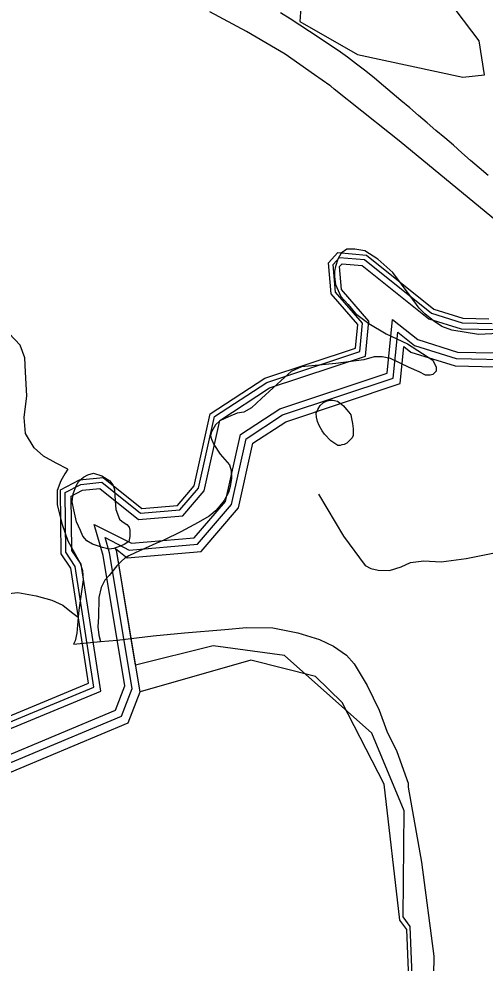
# Model space of a CAD drawing. Extents: x 2206922 to 2357709, y 510027 to 673830.
# Drawn here: x 2290271 to 2291895, y 592281 to 595572 of the extents above; entities that cross this region are included whole.
import ezdxf

# ---------------------------------------------------------------- set-up
doc = ezdxf.new("R2010")
doc.units = 0
for name, color, linetype in [('Exist Boundary Political City Limit New', 7, 'Continuous'), ('Exist Boundary Political Urban Extension UEB', 7, 'Continuous'), ('Exist Hydrographic Buffer Line', 7, 'Continuous'), ('Exist Hydrographic Creek Single Shore', 7, 'Continuous'), ('Exist Hydrographic Misc Water Feature', 7, 'Continuous'), ('Exist Hydrographic Pond Under 1500 Sq Ft', 7, 'Continuous'), ('Exist Hydrographic River Shore', 7, 'Continuous'), ('Exist Railroad Mainline', 7, 'Continuous'), ('Exist Road Non-System Type 51', 7, 'Continuous'), ('Map Preparation Boundary City Limit Buffer Line', 7, 'Continuous')]:
    doc.layers.add(name, color=color, linetype=linetype)

msp = doc.modelspace()

# ---------------------------------------------------------------- linework, layer by layer
at = {"layer": 'Exist Boundary Political City Limit New'}
for points in [[(2291541, 595338.5), (2291510.5, 595364.5), (2291479.2, 595389.4), (2291447.2, 595413.4), (2291415.5, 595437.8), (2291383.5, 595461.6), (2291350.2, 595483.9), (2291316.8, 595505.9), (2291283.5, 595528), (2291250, 595549.8), (2291216.2, 595571.3), (2291182.2, 595592.3)], [(2291905.5, 595026.1), (2291875, 595052.2), (2291845, 595078.5), (2291814.8, 595104.9), (2291784.8, 595131.2), (2291754.5, 595157.4), (2291724, 595183.2), (2291693.5, 595209.2), (2291663.2, 595235.2), (2291632.8, 595261.1), (2291602, 595286.8), (2291571.2, 595312.4), (2291541, 595338.5)]]:
    msp.add_lwpolyline(points, dxfattribs=at)
at = {"layer": 'Exist Boundary Political Urban Extension UEB'}
for points in [[(2290677.6, 593319.3), (2290611.1, 593720.3), (2290607.3, 593725.8), (2290647.6, 593693.6), (2290906.1, 593715.6), (2291035.7, 593867), (2291086, 594092.6), (2291201.1, 594167.7), (2291599.5, 594300.3), (2291612.2, 594429.9), (2291637, 594409.9), (2291790.8, 594362), (2292024.9, 594357.1), (2292133.8, 594657.5)], [(2291645.5, 592122.7), (2291634.6, 592408.2), (2291609.6, 592441.5), (2291613.2, 592811.7), (2291500.5, 593082.4), (2291196.1, 593353.1), (2290948.1, 593387), (2290677.6, 593319.3)]]:
    msp.add_lwpolyline(points, dxfattribs=at)
at = {"layer": 'Exist Hydrographic Buffer Line'}
for points in [[(2290532.3, 593242.2), (2290467.3, 593663.5), (2290433.9, 593712.4), (2290432, 593920.6), (2290486.5, 593949.3), (2290559.9, 593956.6), (2290694.7, 593849), (2290831.8, 593860.6), (2290896.7, 593936.5), (2290952.2, 594185.4), (2291135, 594304.6), (2291459, 594412.4), (2291468.6, 594511.6), (2291374.5, 594619.7), (2291366.5, 594715.8), (2291388.4, 594740.1), (2291475.6, 594732.6), (2291709.1, 594545.4), (2291815.3, 594512.3), (2291920, 594510.1)], [(2290555.9, 593228.4), (2290487.6, 593671.6), (2290455.2, 593719.1), (2290453.4, 593907.8), (2290492.8, 593928.6), (2290553.4, 593934.5), (2290688.1, 593827), (2290842.3, 593840.1), (2290916.4, 593926.7), (2290971.1, 594172.3), (2291144.3, 594285.3), (2291478.8, 594396.6), (2291490.7, 594518.6), (2291395.1, 594628.4), (2291388.4, 594708.4), (2291397.1, 594718), (2291467.3, 594712), (2291698.9, 594526.3), (2291811.8, 594491), (2291934.8, 594488.5)], [(2290640.6, 593247.6), (2290564.7, 593701.7), (2290533, 593809.5), (2290662.9, 593743.9), (2290882.1, 593762.6), (2290990.8, 593889.5), (2291042.7, 594122.7), (2291179.7, 594212), (2291554, 594336.6), (2291572.4, 594524.3), (2291660.4, 594453.8), (2291798.7, 594410.6), (2291990.9, 594406.6)], [(2290665.6, 593238), (2290586.6, 593710.5), (2290571.1, 593764.5), (2290655.7, 593720.1), (2290893.4, 593740.4), (2291012, 593878.9), (2291063.1, 594108.5), (2291189.8, 594191.1), (2291575.5, 594319.4), (2291591.2, 594479.7), (2291649.3, 594433.1), (2291795, 594387.6), (2292007, 594383.2)], [(2288842.3, 592748.6), (2288967.6, 592792.9), (2289547.9, 592823), (2289976, 592897.1), (2290607.7, 593161.9), (2290640.6, 593247.6)], [(2288831, 592856.7), (2288946.8, 592897.7), (2289536.1, 592928.3), (2289946.4, 592999.3), (2290532.3, 593242.2)], [(2288833.4, 592834.3), (2288951.1, 592876), (2289538.5, 592906.5), (2289952.6, 592978.1), (2290555.9, 593228.4)], [(2288845.2, 592721.3), (2288972.8, 592766.4), (2289550.8, 592796.4), (2289983.5, 592871.3), (2290628.5, 593141.6), (2290665.6, 593238)]]:
    msp.add_lwpolyline(points, dxfattribs=at)
at = {"layer": 'Exist Hydrographic Creek Single Shore'}
for points in [[(2291543.8, 592904), (2291397, 593189), (2291304.9, 593279.4), (2291078.9, 593336.5), (2290693.7, 593226.4)], [(2292373.8, 590437.4), (2292389.8, 590578.1), (2292718.9, 591024), (2292774.9, 591259), (2292748.9, 591341.5), (2292648.8, 591422.2), (2292514.9, 591415.1), (2292044.9, 590968.8), (2291878.8, 590867.2), (2291687.9, 590831.7), (2291520.8, 590844.9), (2291285.8, 591026.8), (2291235.8, 591119.6), (2291290.9, 591394), (2291512.8, 591746.9), (2291633.8, 592111.8), (2291622.9, 592397.3), (2291597.9, 592430.6), (2291543.8, 592904)]]:
    msp.add_lwpolyline(points, dxfattribs=at)
at = {"layer": 'Exist Hydrographic Misc Water Feature'}
msp.add_line((2290461.1, 593392.5), (2290554.8, 593401.1), dxfattribs=at)
for points in [[(2291965.8, 594475.8), (2291871.9, 594471.3), (2291779.6, 594486.4), (2291744.1, 594499.9), (2291715.4, 594519.6), (2291685.9, 594543.1), (2291665.4, 594563.2), (2291634.8, 594606.8), (2291573.9, 594688.1), (2291522, 594733.6), (2291475.9, 594763.3), (2291441.7, 594768.8), (2291413.6, 594768.6), (2291393.7, 594754.6), (2291381.8, 594734.4), (2291374.2, 594708.5), (2291370.3, 594692.4), (2291370.3, 594672.2), (2291374.4, 594646.4), (2291393.1, 594604.6), (2291417.7, 594576.6), (2291443.9, 594545.1), (2291489.8, 594509.4), (2291550.1, 594473.9), (2291624.6, 594438.8), (2291713.3, 594381.6), (2291725, 594357.9), (2291725.2, 594343.7), (2291713.6, 594331.7), (2291703.7, 594329.5), (2291687.7, 594329.5), (2291665.4, 594341.4), (2291631.3, 594356.6), (2291565.3, 594388.1), (2291537.2, 594393.9), (2291509.1, 594393.7), (2291473, 594383.3), (2291375.2, 594370.5), (2291255.3, 594359.4), (2291219.4, 594342.8), (2291197.8, 594323), (2291116.4, 594248.1), (2291081, 594215.7), (2291055.1, 594201.3), (2291031.1, 594197.3), (2291001.4, 594185.1), (2290971.5, 594171), (2290955.9, 594156.7), (2290942.1, 594132.4), (2290938, 594118.4), (2290941.9, 594106.4), (2290950.1, 594088.6), (2290972.5, 594054.8), (2291004.9, 594017.1), (2291010.8, 593997.1), (2291011.2, 593971.1), (2291007.6, 593941.3), (2291001.6, 593921.1), (2290986, 593893), (2290966.1, 593868.8), (2290956.1, 593856.9), (2290946.7, 593848.6), (2290934.4, 593838.7), (2290895, 593816.3), (2290835.1, 593783.9), (2290775.6, 593755.2), (2290747.6, 593742.8), (2290711.7, 593726.7), (2290675.8, 593710.2), (2290654.3, 593700.1), (2290640.1, 593692), (2290628.2, 593681.7), (2290612.4, 593665.8), (2290594.6, 593643.3), (2290584.9, 593631.4), (2290570.8, 593615.3), (2290557.1, 593589.4), (2290549.7, 593555.2), (2290548.2, 593487.3), (2290546.4, 593453.1), (2290549.1, 593423.1), (2290554.8, 593401.1)], [(2290441.4, 594001.8), (2290401.2, 594023.3), (2290357.1, 594047), (2290324.5, 594076.6), (2290294.2, 594126.6), (2290289.5, 594182.4), (2290299.1, 594258.4), (2290294.2, 594340.3), (2290291.7, 594390.1), (2290275.3, 594433.9), (2290217.1, 594495.5)], [(2291420.9, 594201), (2291427.1, 594191.2), (2291429.3, 594179.1), (2291433.5, 594161), (2291435.3, 594143.3), (2291435.7, 594125.3), (2291435.9, 594119.2), (2291431.6, 594111), (2291421.8, 594101.1), (2291413.6, 594093), (2291404.1, 594088.7), (2291396.1, 594086.7), (2291390.2, 594084.7), (2291382.2, 594084.7), (2291358, 594100.6), (2291335.6, 594124.2), (2291327.8, 594136.3), (2291317.6, 594154.1), (2291311.4, 594168), (2291307.3, 594184), (2291306.9, 594197.9), (2291312.9, 594210), (2291320.7, 594224.2), (2291332.6, 594234.2), (2291344.7, 594240.1), (2291354.3, 594242.2), (2291364.6, 594242.3), (2291380.5, 594238.7), (2291390.6, 594232.7), (2291402.5, 594222.8), (2291412.9, 594210.7), (2291420.9, 594201)], [(2290441.4, 594001.8), (2290431.4, 593985.9), (2290417.6, 593961.6), (2290403.9, 593927.6), (2290404.5, 593877.6), (2290421.3, 593809.8), (2290441.4, 593752), (2290460.1, 593718.4), (2290484.3, 593674.6), (2290492.7, 593648.5), (2290494.9, 593616.6), (2290479.8, 593510.6), (2290477.9, 593486.5)], [(2290471.1, 593818.1), (2290462.3, 593860.3), (2290456.4, 593888), (2290460.3, 593916.2), (2290470.1, 593944.3), (2290479.5, 593960.4), (2290495.5, 593974.6), (2290511.1, 593982.4), (2290531.4, 593988.6), (2290559.5, 593979.1), (2290587.6, 593961.1), (2290598.1, 593947.4), (2290603.8, 593931.5), (2290606.1, 593891.4), (2290608.3, 593861.5), (2290621, 593827.5), (2290630.7, 593819.6), (2290646.9, 593809.8), (2290655.1, 593800.1), (2290657.3, 593790), (2290657.5, 593768.1), (2290653.6, 593750), (2290637.4, 593739.9), (2290624.1, 593733.8), (2290602, 593725.4), (2290585.8, 593723.3), (2290561.8, 593729), (2290527.9, 593740.6), (2290507.8, 593752.5), (2290493.5, 593768.4), (2290485.3, 593788.3), (2290471.1, 593818.1)], [(2289724.1, 593505.6), (2289746.3, 593505.5), (2289868.1, 593526.9), (2290017.8, 593546.1), (2290147.6, 593559.4), (2290205.6, 593565.7), (2290267.5, 593572.6), (2290331.5, 593560.9), (2290385.8, 593545.4), (2290423.6, 593528), (2290454.1, 593504.3), (2290477.9, 593486.5)], [(2290477.9, 593486.5), (2290472.6, 593430.6), (2290466.8, 593404.3), (2290461.1, 593392.5)], [(2290554.8, 593401.1), (2290612.8, 593405.8), (2290738.7, 593420.9), (2290848.4, 593432), (2290988.5, 593443.3), (2291063.9, 593450.2), (2291156, 593448.9), (2291242.3, 593431.8), (2291318.4, 593408.6), (2291366.8, 593385.1), (2291412.9, 593353.4), (2291439, 593323.5), (2291483.9, 593248.2), (2291526.5, 593162.7), (2291553.4, 593088.9), (2291587.9, 593017.6), (2291627, 592907.9), (2291627.2, 592903.8)], [(2291627.2, 592903.8), (2291627.2, 592894.1), (2291673.4, 592632.5), (2291716.6, 592305.2), (2291712.7, 592105.1)]]:
    msp.add_lwpolyline(points, dxfattribs=at)
at = {"layer": 'Exist Hydrographic Pond Under 1500 Sq Ft'}
msp.add_lwpolyline([(2291817.9, 595368), (2291892.8, 595376.3), (2291874.9, 595494.6), (2291714.8, 595707.8), (2291622.9, 595742.4), (2291397.8, 595714.2), (2291256.9, 595661.3), (2291249.9, 595563.1), (2291450.9, 595447.5), (2291817.9, 595368)], dxfattribs=at)
at = {"layer": 'Exist Hydrographic River Shore'}
for points in [[(2290513.8, 593256.1), (2290451.9, 593657.5), (2290417.8, 593707.3), (2290415.8, 593930.3), (2290481.8, 593965.1), (2290564.8, 593973.3), (2290699.8, 593865.6), (2290823.8, 593876.1), (2290881.9, 593943.9), (2290937.8, 594195.3), (2291127.9, 594319.3), (2291443.9, 594424.4), (2291451.9, 594506.2), (2291358.8, 594613.1), (2291349.8, 594721.5), (2291381.8, 594756.9), (2291481.8, 594748.3), (2291716.8, 594559.9), (2291817.9, 594528.4), (2291908.8, 594526.5)], [(2290693.7, 593226.4), (2290611.1, 593720.3), (2290607.3, 593725.8), (2290647.6, 593693.6), (2290906.1, 593715.6), (2291035.7, 593867), (2291086, 594092.6), (2291201.1, 594167.7), (2291599.5, 594300.3), (2291612.2, 594429.9), (2291637, 594409.9), (2291790.8, 594362), (2292024.9, 594357.1)], [(2288828.9, 592877), (2288942.9, 592917.3), (2289533.8, 592948), (2289940.9, 593018.5), (2290513.8, 593256.1)], [(2288848.5, 592690.2), (2288978.8, 592736.3), (2289554.2, 592766.2), (2289992.1, 592842), (2290652.2, 593118.6), (2290693.7, 593226.4)]]:
    msp.add_lwpolyline(points, dxfattribs=at)
at = {"layer": 'Exist Railroad Mainline'}
msp.add_lwpolyline([(2292036.9, 594783.4), (2291595.7, 595147), (2291562.4, 595173.6), (2291369.9, 595327.2), (2291358, 595336.6), (2291354.8, 595338.9), (2291301, 595377), (2291199.1, 595449), (2291064.4, 595527.7), (2290935.8, 595596.5)], dxfattribs=at)
at = {"layer": 'Exist Road Non-System Type 51'}
msp.add_lwpolyline([(2291315, 593914.7), (2291402.3, 593768.7), (2291477.3, 593666.4), (2291497.7, 593655.5), (2291522.3, 593650), (2291561.8, 593648.7), (2291602.7, 593662.3), (2291635.5, 593677.3), (2291681.8, 593682.8), (2291741.8, 593678.7), (2291829.1, 593691), (2291968.9, 593718.2), (2292082.1, 593734.6), (2292157.1, 593744.2), (2292200.7, 593742.8), (2292249.8, 593731.9), (2292318, 593700.5), (2292358.9, 593670.5), (2292398.4, 593635), (2292428.4, 593590), (2292457.1, 593550.4), (2292491.4, 593499.6), (2292517.7, 593477.1), (2292551.8, 593453.8)], dxfattribs=at)
at = {"layer": 'Map Preparation Boundary City Limit Buffer Line'}
for points in [[(2291541, 595338.5), (2291510.5, 595364.5), (2291479.2, 595389.4), (2291447.2, 595413.4), (2291415.5, 595437.8), (2291383.5, 595461.6), (2291350.2, 595483.9), (2291316.8, 595505.9), (2291283.5, 595528), (2291250, 595549.8), (2291216.2, 595571.3), (2291182.2, 595592.3)], [(2291905.5, 595026.1), (2291875, 595052.2), (2291845, 595078.5), (2291814.8, 595104.9), (2291784.8, 595131.2), (2291754.5, 595157.4), (2291724, 595183.2), (2291693.5, 595209.2), (2291663.2, 595235.2), (2291632.8, 595261.1), (2291602, 595286.8), (2291571.2, 595312.4), (2291541, 595338.5)]]:
    msp.add_lwpolyline(points, dxfattribs=at)

doc.saveas('drawing.dxf')
